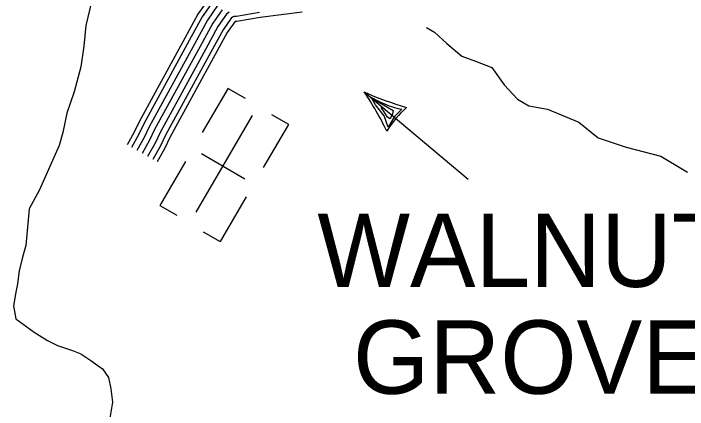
# Model space of a CAD drawing. Extents: x 1788175 to 1969470, y 584502 to 738744.
# Drawn here: x 1879223 to 1882620, y 661956 to 663953 of the extents above; entities that cross this region are included whole.
import ezdxf

# ---------------------------------------------------------------- set-up
doc = ezdxf.new("R2010")
doc.units = 0
for name, color, linetype in [('DESIGN - ROW - Right-of-Way and Easement Labels', 7, 'Continuous'), ('DESIGN - TRANSPORTATION - Text', 7, 'Continuous'), ('DESIGN - UTILITIES - Cable (Underground) with Text', 7, 'Continuous'), ('SURVEY - TRANSPORTATION - Roads', 7, 'Continuous')]:
    doc.layers.add(name, color=color, linetype=linetype)

msp = doc.modelspace()

# ---------------------------------------------------------------- linework, layer by layer
at = {"layer": 'DESIGN - ROW - Right-of-Way and Easement Labels'}
for p, q in [((1880989.9, 663557.7), (1881514.1, 663117.8)), ((1881016.8, 663535), (1881068.8, 663507.9)), ((1881047.6, 663492.6), (1881027.2, 663527.6)), ((1881027.2, 663527.6), (1881135.8, 663464.2)), ((1881068.8, 663507.9), (1881117.2, 663488.1)), ((1881090.8, 663437), (1881047.6, 663492.6)), ((1881090.5, 663458), (1881075.8, 663478.5)), ((1881117.2, 663488.1), (1881159.7, 663474.6)), ((1881159.7, 663474.6), (1881180.3, 663471.1)), ((1881108.7, 663430.3), (1881090.5, 663458)), ((1881132.8, 663447.4), (1881121.4, 663422.4)), ((1881135.8, 663464.2), (1881132.8, 663447.4)), ((1881180.3, 663471.1), (1881143.6, 663434.1)), ((1881110.8, 663380.1), (1881090.8, 663437)), ((1881121.4, 663422.4), (1881108.7, 663430.3)), ((1881143.6, 663434.1), (1881110.8, 663380.1))]:
    msp.add_line(p, q, dxfattribs=at)
for centre, radius, start, end in [((1881626.6, 664973.4), 1552.3, 245.7876, 254.2154), ((1879850.4, 662768.1), 1386.4, 25.2793, 34.7178), ((1881557.5, 663081.4), 532.3, 131.5708, 148.4292)]:
    msp.add_arc(centre, radius, start, end, dxfattribs=at)
at = {"layer": 'DESIGN - TRANSPORTATION - Text'}
for points in [[(1879615.9, 664011.3), (1879586.9, 663893), (1879577.7, 663788.9), (1879562.6, 663684.7), (1879529.6, 663558.4), (1879492.6, 663450.1), (1879471.1, 663353.8), (1879454, 663286.7)], [(1881304.2, 663883.2), (1881344.4, 663859.7), (1881406.7, 663802.2), (1881482.9, 663738.8), (1881551, 663713.4), (1881633, 663680.1), (1881695.5, 663592.6), (1881763.9, 663521.1), (1881820, 663487.6), (1881913.9, 663470.4), (1882072, 663405.7), (1882170.3, 663326.5), (1882310.3, 663279.7), (1882486.2, 663233.1), (1882620.5, 663152.2)], [(1879454, 663286.7), (1879353.3, 663060), (1879302.9, 662967.6), (1879286.1, 662782.8), (1879269.3, 662724), (1879252.5, 662654.7), (1879244.1, 662589.6), (1879235.7, 662547.7), (1879223.1, 662478.4), (1879235.7, 662413.3), (1879328.1, 662346.1), (1879395.3, 662304.1), (1879445.6, 662278.9), (1879521.2, 662253.7), (1879563.2, 662236.9), (1879613.6, 662203.3), (1879672.4, 662161.3), (1879701.8, 662117.2), (1879714.4, 662060.6), (1879722.8, 661993.4), (1879706, 661892.6)]]:
    msp.add_lwpolyline(points, dxfattribs=at)
at = {"layer": 'DESIGN - UTILITIES - Cable (Underground) with Text'}
for p, q in [((1880304.4, 663575.8), (1880174.3, 663352.8)), ((1880304.5, 663575.7), (1880390.4, 663525.5)), ((1880610, 663392.9), (1880525.1, 663442.4)), ((1880483.4, 663175.7), (1880610.1, 663392.8)), ((1880170.2, 663246.5), (1880389.2, 663118.7)), ((1880089.5, 663207.4), (1879960.1, 662985.6)), ((1880265.8, 662802.7), (1880397.2, 663028)), ((1879960, 662985.7), (1880046.2, 662935.4)), ((1880179.8, 662852.9), (1880265.3, 662803))]:
    msp.add_line(p, q, dxfattribs=at)
msp.add_lwpolyline([(1880143.5, 662952.1), (1880427.2, 663438.4)], dxfattribs=at)
at = {"layer": 'SURVEY - TRANSPORTATION - Roads'}
for points in [[(1880209.8, 664032.7), (1880152.1, 663949.7), (1880086.6, 663829.2), (1879856.4, 663407.6), (1879830.9, 663354), (1879795.3, 663290.5)], [(1880228.7, 664014.9), (1880174, 663936.2), (1880109.2, 663816.9), (1879879.3, 663395.9), (1879853.8, 663342.1), (1879817.7, 663277.9)], [(1880251.6, 663993.4), (1880200.4, 663919.9), (1880136.4, 663802), (1879906.9, 663381.9), (1879881.4, 663327.9), (1879844.7, 663262.7)], [(1880274.4, 663971.9), (1880226.9, 663903.6), (1880163.7, 663787.2), (1879934.5, 663367.8), (1879908.9, 663313.6), (1879871.7, 663247.5)], [(1880274.4, 663971.9), (1880226.9, 663903.6), (1880163.7, 663787.2), (1879934.5, 663367.8), (1879908.9, 663313.6), (1879871.7, 663247.5)], [(1880309.8, 663960.4), (1880297.2, 663950.4), (1880253.3, 663887.3), (1880190.9, 663772.4), (1879962.2, 663353.7), (1879936.5, 663299.4), (1879898.7, 663232.3)], [(1880462.7, 663957.6), (1880347.4, 663938.3), (1880333.3, 663938.2), (1880327.4, 663934.8), (1880320, 663928.9), (1880279.7, 663871), (1880218.1, 663757.6), (1879989.8, 663339.6), (1879964, 663285.1), (1879925.7, 663217.1)], [(1880677.6, 663960), (1880466.3, 663933.1), (1880349.5, 663913.6), (1880340.4, 663913.6), (1880338.2, 663911.8), (1880300.8, 663858), (1880239.8, 663745.7), (1880011.8, 663328.4), (1879986, 663273.8), (1879947.3, 663205)]]:
    msp.add_lwpolyline(points, dxfattribs=at)

# ---------------------------------------------------------------- texts
at = {"layer": 'DESIGN - ROW - Right-of-Way and Easement Labels'}
for s, p in [('WALNUT', (1880754.5, 662574.3)), ('GROVE', (1880934.1, 662035.5))]:
    msp.add_text(s, height=370, dxfattribs=at).set_placement(p)

doc.saveas('drawing.dxf')
